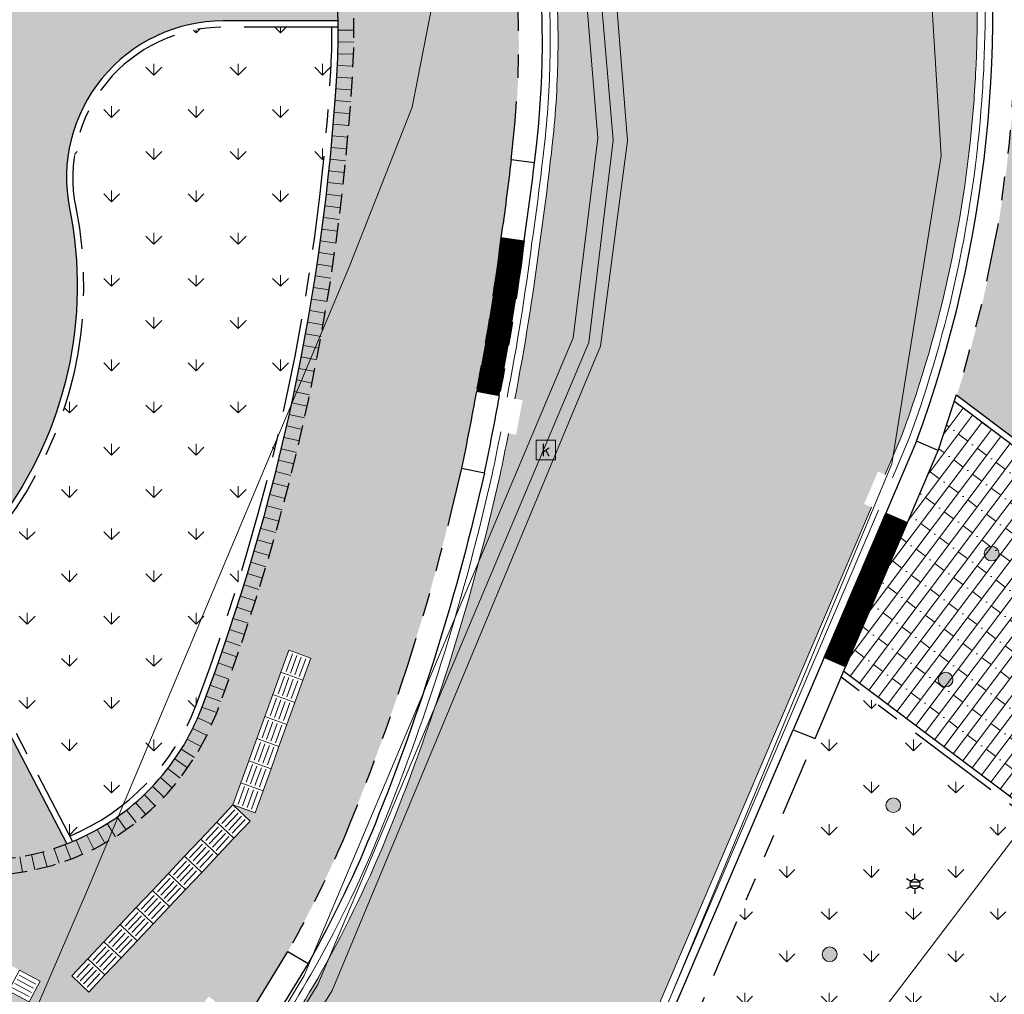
# Model space of a CAD drawing. Header units: metres. Extents: x 187916 to 189411, y 333285 to 334910.
# Tile 252 of 348: x 188749 to 188762, y 334200 to 334212. Entities that reach past the tile are written whole.
import ezdxf
from ezdxf.enums import TextEntityAlignment as Align

# ---------------------------------------------------------------- set-up
doc = ezdxf.new("R2010")
doc.units = ezdxf.units.M
for name, pattern in [('DASHED2', [0.375, 0.25, -0.125]), ('VH-OPSLUITBAND_80X200', [14, 8, -2, 2, -2]), ('VH-TROTTOIRBAND-SO', [15, 5, -2, 2, -2, 2, -2])]:
    doc.linetypes.add(name, pattern=pattern)
for name, color, linetype, lineweight in [('B-ME-IE-MEUBILAIR_WEGMEUBILAIR_LICHTMAST-S', 253, 'Continuous', 25), ('B-ME-IE-MEUBILAIR_WEGMEUBILAIR_PAAL-S', 253, 'Continuous', 18), ('B-ME-RI-HWA_KOLK-S', 253, 'Continuous', 25), ('B-ME-VH-VERHARDING_BETONSTRAATSTEEN-G', 253, 'Continuous', 18), ('B-ME-VH-VERHARDING_TEGEL-G', 253, 'Continuous', 18), ('N-WE-GR-GRAS-GAZON-A-200', 62, 'Continuous', 18), ('N-WE-GR-VAKBEPLANTING-A', 94, 'Continuous', 5), ('N-WE-VH-KANTOPSLUITING_ELEMENT_NATUURSTEEN VERLOOPBAND-G', 42, 'Continuous', 25), ('N-WE-VH-KANTOPSLUITING_NATUURSTEEN BAND_280 300x250-G', 7, 'VH-TROTTOIRBAND-SO', 25), ('N-WE-VH-KANTOPSLUITING_NATUURSTEEN BAND_80X200-G', 150, 'VH-OPSLUITBAND_80X200', 25), ('N-WE-VH-KANTOPSLUITING_NATUURSTEEN VERLOOPBAND_TBV TEKENING-G', 10, 'Continuous', 25), ('N-WE-VH-KANTOPSLUITING_NATUURSTEEN VOORKANTBAND-G', 7, 'Continuous', 25), ('N-WE-VH-KANTVERHARDING_STREKLAAG_BSS-G', 60, 'Continuous', 18), ('N-WE-VH-VERHARDING_STRAATBAKSTEEN_WF_HALFSTEENS-A', 250, 'Continuous', 18), ('N-WE-VH-VERKEERSTEGEL-S', 7, 'Continuous', 0)]:
    doc.layers.add(name, color=color, linetype=linetype, lineweight=lineweight)
doc.layers.add('N-WE-VH-MATERIAALSCHEIDING-G', color=7, linetype='DASHED2')
doc.layers.add('N-WE-VH-VERHARDING_STRAATBAKSTEEN_DF-A', color=7, linetype='Continuous', lineweight=18, true_color=0x713a38)
doc.styles.add('NLCS-ISO', font='NLCS-ISO.ttf')
pattern_1 = [(323.05, (188763.1855588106, 334193.2307856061), (0.09016767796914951, 0.1198740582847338), []), (53.04999999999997, (188763.6650550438, 334192.8701148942), (-0.4794962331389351, 0.3606707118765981), [0.15, -0.15]), (53.04999999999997, (188763.5154746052, 334193.1703243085), (-0.4794962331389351, 0.3606707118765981), [0.15, -0.15]), (323.05, (188763.4703907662, 334193.1103872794), (0.180335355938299, 0.2397481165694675), [0, -0.6, 0, 0, 0]), (323.05, (188763.8003065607, 334193.0499259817), (0.180335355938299, 0.2397481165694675), [0, -0.6, 0, 0, 0])]
pattern_2 = [(90, (0, 0), (-0.5388153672, 0.5388153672), [0.142875, -0.9347557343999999]), (45, (0, 0), (-0.5388153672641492, 0.5388153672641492), [0.142875, -0.6191249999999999]), (135, (0, 0), (-0.5388153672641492, -0.5388153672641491), [0.142875, -0.6191249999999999])]

# ---------------------------------------------------------------- blocks, each defined once
blk = doc.blocks.new('SVH-VERKEERSTEGEL_300X300_GELEIDETEGEL')
blk.add_lwpolyline([(-0.15, 5.551115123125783e-17), (0.15, 5.551115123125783e-17), (0.15, -0.3), (-0.15, -0.3)], close=True)
at = {"lineweight": 0, "flags": 128}
for points in [[(0.12, -0.05999999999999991), (-0.1200000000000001, -0.05999999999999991)], [(0.12, -0.1199999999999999), (-0.1200000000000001, -0.1199999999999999)], [(0.12, -0.1799999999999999), (-0.1200000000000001, -0.1799999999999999)], [(0.12, -0.2399999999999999), (-0.12, -0.2399999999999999)]]:
    blk.add_lwpolyline(points, dxfattribs=at)
blk = doc.blocks.new('ontwerp Tempelplein')
at = {"layer": 'N-WE-GR-GRAS-GAZON-A-200', "transparency": 33554483}
h = blk.add_hatch(color=256, dxfattribs=at)
h.dxf.hatch_style = 1
h.paths.add_polyline_path([(188760.7319909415, 334218.8745182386), (188761.1592156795, 334219.550890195), (188761.8355876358, 334219.123665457), (188761.4083628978, 334218.4472935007)])
edge = h.paths.add_edge_path()
edge.add_arc((188745.4548851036, 334212.3881491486), 16.35276302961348, 342.4513650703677, 399.2586796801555)
edge.add_line((188758.1167769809, 334222.7365477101), (188764.7181432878, 334231.4650503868))
edge.add_line((188764.7181432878, 334231.4650503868), (188776.433576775, 334222.6518167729))
edge.add_line((188776.433576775, 334222.6518167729), (188776.481669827, 334222.7157468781))
edge.add_line((188776.481669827, 334222.7157468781), (188777.6803592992, 334221.8140021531))
edge.add_line((188777.6803592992, 334221.8140021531), (188765.0245399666, 334204.990618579))
edge.add_line((188765.0245399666, 334204.990618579), (188763.8258504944, 334205.8923633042))
edge.add_line((188763.8258504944, 334205.8923633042), (188763.5733619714, 334205.5567302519))
edge.add_line((188763.5733619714, 334205.5567302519), (188761.0466127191, 334207.4575418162))
at = {"layer": 'N-WE-GR-VAKBEPLANTING-A', "transparency": 33554585}
h = blk.add_hatch(dxfattribs=at)
h.set_pattern_fill('GRASS', color=256, scale=0.03)
h.set_pattern_definition(pattern_2)
edge = h.paths.add_edge_path()
edge.add_arc((188748.600463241, 334204.5345714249), 2.91999999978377, 292.570824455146, 339.2767839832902)
edge.add_arc((188725.779125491, 334213.1686054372), 27.32000000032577, 339.2767839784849, 356.5843239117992)
edge.add_arc((188744.4146054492, 334212.1183120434), 8.655269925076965, 356.1747907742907, 360.2643118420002)
edge.add_line((188753.0697832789, 334212.1582396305), (188751.6805556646, 334212.1582396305))
edge.add_arc((188751.6805556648, 334210.2382396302), 1.92000000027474, 90.00000000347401, 191.3769313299)
edge.add_arc((188744.8181009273, 334208.8574011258), 5.079999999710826, -36.8947981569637, 11.376931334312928, ccw=False)
edge.add_arc((188750.4162750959, 334204.6549677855), 1.920000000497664, 143.1052018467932, 206.212889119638)
edge.add_line((188748.6937297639, 334203.8068890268), (188749.7212327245, 334201.8382265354))
h = blk.add_hatch(dxfattribs=at)
h.set_pattern_fill('GRASS', color=256, scale=0.03)
h.set_pattern_definition(pattern_2)
edge = h.paths.add_edge_path()
edge.add_line((188763.8701745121, 334200.628306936), (188763.3892938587, 334199.9889967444))
edge.add_line((188763.3892938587, 334199.9889967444), (188762.7499655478, 334200.469891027))
edge.add_line((188762.7499655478, 334200.469891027), (188763.2308734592, 334201.1092374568))
edge.add_line((188763.2308734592, 334201.1092374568), (188761.6428643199, 334202.3038578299))
edge.add_line((188761.6428643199, 334202.3038578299), (188759.5703078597, 334203.8629912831))
edge.add_line((188759.5703078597, 334203.8629912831), (188756.5935602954, 334196.896788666))
edge.add_arc((188618.4537610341, 333934.2672571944), 296.7437866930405, 61.20307575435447, 62.25619960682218, ccw=False)
edge.add_line((188761.3972109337, 334194.3134936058), (188765.3246026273, 334199.5341762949))
edge.add_line((188765.3246026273, 334199.5341762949), (188763.8701745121, 334200.628306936))
at = {"layer": 'N-WE-VH-VERHARDING_STRAATBAKSTEEN_DF-A', "transparency": 33554585}
h = blk.add_hatch(color=256, dxfattribs=at)
h.dxf.hatch_style = 1
edge = h.paths.add_edge_path()
edge.add_line((188755.4038348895, 334207.4183103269), (188755.5021618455, 334207.4001405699))
edge.add_line((188755.5021618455, 334207.4001405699), (188755.420391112, 334206.9576323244))
edge.add_line((188755.420391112, 334206.9576323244), (188755.3220615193, 334206.9758025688))
edge.add_arc((188725.6669818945, 334212.6845441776), 30.19956089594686, 348.04778539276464, 349.1035893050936, ccw=False)
edge.add_arc((188726.6445455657, 334212.859897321), 29.28189361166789, 338.0549788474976, 347.31595910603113, ccw=False)
edge.add_arc((188739.6991444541, 334207.5799411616), 15.19999678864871, 330.56850065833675, 338.12533114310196, ccw=False)
edge.add_arc((188739.6991415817, 334207.5799424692), 15.19999993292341, 318.3974497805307, 330.56850168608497, ccw=False)
edge.add_line((188751.065223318, 334197.4877581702), (188755.3603487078, 334195.2832742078))
edge.add_line((188755.3603487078, 334195.2832742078), (188759.9549816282, 334206.0356619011))
edge.add_line((188759.9549816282, 334206.0356619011), (188759.863025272, 334206.0749560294))
edge.add_line((188759.863025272, 334206.0749560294), (188760.0398488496, 334206.488759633))
edge.add_line((188760.0398488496, 334206.488759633), (188760.1318052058, 334206.4494655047))
edge.add_line((188760.1318052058, 334206.4494655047), (188760.3458190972, 334206.950302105))
edge.add_arc((188745.4548851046, 334212.3881491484), 15.85276302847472, 339.9388998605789, 355.8208839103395)
edge.add_arc((188745.4548857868, 334212.3881491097), 15.85276234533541, 355.8208838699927, 357.4473901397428)
edge.add_arc((188745.4548851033, 334212.3881491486), 15.85276302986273, 357.4473901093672, 413.7566145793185)
edge.add_line((188754.8273008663, 334225.1736064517), (188752.4439651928, 334226.9249421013))
edge.add_line((188752.4439651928, 334226.9249421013), (188750.009635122, 334223.7439611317))
edge.add_arc((188728.3312459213, 334202.7180857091), 30.19999992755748, 40.49247663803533, 44.124598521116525, ccw=False)
edge.add_arc((188728.3312460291, 334202.7180857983), 30.19999978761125, 38.57266078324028, 40.49247664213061, ccw=False)
edge.add_arc((188728.3312481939, 334202.7180873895), 30.1999971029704, 31.039561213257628, 38.57266098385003, ccw=False)
edge.add_arc((188743.727443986, 334211.9889455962), 12.22802994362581, 0.08864183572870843, 31.01781858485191, ccw=False)
edge.add_arc((188743.7274439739, 334211.988945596), 12.22802995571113, -2.020140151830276, 0.08864183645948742, ccw=False)
edge.add_arc((188743.7274439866, 334211.9889455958), 12.22802994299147, 352.54185856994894, 357.9798598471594, ccw=False)
edge.add_arc((188725.8469994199, 334213.8278727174), 30.20000007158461, 351.5832152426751, 353.48584895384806, ccw=False)
edge.add_arc((188725.7578202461, 334213.176244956), 30.19999992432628, 349.0086913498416, 352.8310391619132, ccw=False)
at = {"layer": 'N-WE-VH-VERHARDING_STRAATBAKSTEEN_WF_HALFSTEENS-A', "transparency": 33554585}
h = blk.add_hatch(dxfattribs=at)
h.set_pattern_fill('AVH-SBS_WAALFORMAAT_HALFST-SO', color=256, scale=0.3, angle=323.05, pattern_type=2)
h.set_pattern_definition(pattern_1)
edge = h.paths.add_edge_path()
edge.add_arc((188725.3724868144, 334212.741760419), 29.99956264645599, 348.0502250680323, 349.9602006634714)
edge.add_arc((188725.7541346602, 334213.1768972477), 29.70374226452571, 349.0053335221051, 352.8378787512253)
edge.add_arc((188725.5495428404, 334213.8668539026), 29.99999998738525, 351.5790556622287, 353.4890034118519)
edge.add_arc((188743.7274439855, 334211.9889455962), 11.72802994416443, 352.534029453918, 391.0178185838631)
edge.add_arc((188728.3432308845, 334202.7267476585), 29.68526475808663, 31.03753103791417, 40.67755501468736)
edge.add_line((188750.856230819, 334222.0756436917), (188750.3859803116, 334221.6593254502))
edge.add_line((188750.3859803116, 334221.6593254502), (188749.192821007, 334223.0070534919))
edge.add_line((188749.192821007, 334223.0070534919), (188749.6420636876, 334223.40477326))
edge.add_arc((188727.7782682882, 334202.0984067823), 30.52845888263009, 44.2602170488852, 52.25079352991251)
edge.add_line((188746.4679840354, 334226.2371997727), (188744.5043341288, 334227.7514661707))
edge.add_line((188744.5043341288, 334227.7514661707), (188744.292, 334227.47))
edge.add_line((188744.292, 334227.47), (188743.008, 334225.933))
edge.add_line((188743.008, 334225.933), (188745.294, 334224.023))
edge.add_line((188745.294, 334224.023), (188744.5206977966, 334223.0936974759))
edge.add_line((188744.5206977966, 334223.0936974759), (188751.9180601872, 334216.9698288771))
edge.add_arc((188744.4146054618, 334212.1183120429), 8.935269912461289, -3.818757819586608, 32.885540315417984, ccw=False)
edge.add_arc((188725.7791254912, 334213.1686054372), 27.60000000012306, 339.2767839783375, 356.58225780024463, ccw=False)
edge.add_arc((188748.6004632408, 334204.5345714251), 3.200000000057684, 254.1077850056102, 339.2767839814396, ccw=False)
edge.add_arc((188745.1995127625, 334192.5892821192), 9.220000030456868, 74.10778502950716, 88.34445965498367)
edge.add_arc((188745.1995127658, 334192.5892821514), 9.219999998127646, 88.34445966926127, 103.4391675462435)
edge.add_line((188743.056666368, 334201.5568129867), (188737.9220697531, 334200.3298696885))
edge.add_line((188737.9220697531, 334200.3298696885), (188734.7962641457, 334199.5834174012))
edge.add_line((188734.7962641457, 334199.5834174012), (188733.6651576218, 334200.0525982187))
edge.add_line((188733.6651576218, 334200.0525982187), (188732.7688750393, 334197.8918298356))
edge.add_arc((188734.6319012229, 334202.4022119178), 4.880001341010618, 247.5567878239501, 283.4372201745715)
edge.add_line((188735.7659148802, 334197.6557999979), (188743.5449687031, 334199.5143730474))
edge.add_arc((188745.1995127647, 334192.5892821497), 7.119999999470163, 88.3444596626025, 103.43722017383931, ccw=False)
edge.add_arc((188745.1995127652, 334192.5892821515), 7.119999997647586, 63.89557908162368, 88.34445966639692, ccw=False)
edge.add_arc((188619.968708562, 333937.0113231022), 291.7299918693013, 63.80443056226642, 63.895579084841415, ccw=False)
edge.add_arc((188619.9199952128, 333936.912612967), 291.8400675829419, 63.582223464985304, 63.80440388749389, ccw=False)
edge.add_line((188749.76345285, 334198.2769210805), (188750.6875336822, 334197.8154538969))
edge.add_arc((188739.6991419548, 334207.5799421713), 14.69999945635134, 318.3751157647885, 319.3836437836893)
edge.add_line((188750.8576983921, 334198.0103757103), (188750.3978408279, 334198.3648991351))
edge.add_line((188750.3978408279, 334198.3648991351), (188751.4968519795, 334199.7904427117))
edge.add_line((188751.4968519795, 334199.7904427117), (188751.9436712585, 334199.445971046))
edge.add_line((188751.9436712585, 334199.445971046), (188751.9877863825, 334199.5124640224))
edge.add_line((188751.9877863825, 334199.5124640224), (188752.5078370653, 334200.3665994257))
edge.add_arc((188739.6355410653, 334207.6097989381), 14.77023843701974, 330.6336824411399, 336.2592985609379)
edge.add_arc((188739.6991415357, 334207.5799425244), 14.70000000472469, 336.266019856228, 338.1253318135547)
edge.add_arc((188726.6870364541, 334212.8474975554), 28.73784830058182, 338.0450264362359, 347.3012979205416)
h.paths.add_polyline_path([(188752.8005271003, 334204.1082858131), (188752.0912401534, 334202.1423224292), (188751.8090444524, 334202.2441339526), (188752.5183313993, 334204.2100973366)], flags=16)
h.paths.add_polyline_path([(188751.805650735, 334202.2347274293), (188752.0238870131, 334202.0288805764), (188750.022822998, 334199.9073773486), (188749.9654184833, 334199.8465177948), (188749.7471822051, 334200.0523646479), (188749.8045867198, 334200.1132242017)], flags=16)
h.paths.add_polyline_path([(188750.6871917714, 334199.2725813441), (188750.5462537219, 334199.0077484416), (188749.7517550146, 334199.43056259), (188749.892693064, 334199.6953954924)], flags=16)
h.paths.add_polyline_path([(188749.3440636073, 334199.9873636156), (188749.2031255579, 334199.7225307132), (188747.0844623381, 334200.8500351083), (188747.2254003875, 334201.1148680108)], flags=16)
h.paths.add_polyline_path([(188748.9036363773, 334220.3729638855), (188748.4182337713, 334220.7256454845), (188749.123596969, 334221.6964506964), (188749.2449476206, 334221.6082802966), (188749.5976292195, 334222.0936829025), (188749.8403305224, 334221.9173421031), (188749.4876489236, 334221.4319394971), (188749.608999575, 334221.3437690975)], flags=16)
at = {"layer": 'N-WE-VH-VERHARDING_STRAATBAKSTEEN_WF_HALFSTEENS-A', "true_color": 0x963a13, "transparency": 33554585}
h = blk.add_hatch(color=34, dxfattribs=at)
h.dxf.hatch_style = 1
edge = h.paths.add_edge_path()
edge.add_arc((188748.6004632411, 334204.5345714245), 2.999999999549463, 254.1077849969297, 339.27678399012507, ccw=False)
edge.add_arc((188745.1995127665, 334192.5892821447), 9.420000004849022, 74.10778500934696, 103.4372201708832)
edge.add_line((188743.010495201, 334201.7514108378), (188738.1078720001, 334200.5800751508))
edge.add_line((188738.1078720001, 334200.5800751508), (188737.8897210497, 334200.3223239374))
edge.add_line((188737.8897210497, 334200.3223239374), (188743.0569711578, 334201.5568858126))
edge.add_arc((188745.1995127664, 334192.589282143), 9.220000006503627, 74.10778501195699, 103.43722016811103, ccw=False)
edge.add_arc((188748.6004632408, 334204.5345714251), 3.20000000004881, 254.1077850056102, 339.2767839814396)
edge.add_arc((188725.7791254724, 334213.1686054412), 27.60000001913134, 339.2767839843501, 356.5822577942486)
edge.add_arc((188744.4146054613, 334212.1183120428), 8.935269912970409, 356.1812421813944, 392.8855403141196)
edge.add_line((188751.9180601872, 334216.9698288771), (188751.7834479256, 334216.8092715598))
edge.add_arc((188744.4146053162, 334212.1183120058), 8.735270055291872, -3.8233306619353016, 32.48057783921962, ccw=False)
edge.add_arc((188725.7791254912, 334213.1686054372), 27.40000000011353, 339.2767839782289, 356.58372698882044, ccw=False)
at = {"layer": 'N-WE-VH-VERHARDING_STRAATBAKSTEEN_WF_HALFSTEENS-A', "transparency": 33554585}
h = blk.add_hatch(dxfattribs=at)
h.set_pattern_fill('AVH-SBS_WAALFORMAAT_HALFST-SO', color=256, scale=0.3, angle=323.05, pattern_type=2)
h.set_pattern_definition(pattern_1)
edge = h.paths.add_edge_path()
edge.add_line((188749.68381882, 334201.737011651), (188748.6223773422, 334203.7706992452))
edge.add_arc((188750.4162858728, 334204.6549667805), 2.00000922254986, 143.1053039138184, 206.2399731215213, ccw=False)
edge.add_arc((188744.8181009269, 334208.8574011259), 5.00000000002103, 323.1052259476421, 371.3769313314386)
edge.add_arc((188751.6805556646, 334210.2382396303), 2.000000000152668, 90, 191.3769313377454, ccw=False)
edge.add_line((188751.6805556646, 334212.2382396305), (188753.1490520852, 334212.2382396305))
edge.add_arc((188744.4146054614, 334212.1183120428), 8.735269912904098, 0.7866454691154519, 32.48057814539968)
edge.add_line((188751.7834479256, 334216.8092715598), (188745.4390000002, 334209.2420000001))
edge.add_line((188745.4390000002, 334209.2420000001), (188738.1078720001, 334200.5800751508))
edge.add_line((188738.1078720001, 334200.5800751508), (188743.0104952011, 334201.7514108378))
edge.add_arc((188745.1995145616, 334192.5892825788), 9.419999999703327, 74.09545555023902, 103.43723140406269, ccw=False)
edge.add_arc((188748.6004632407, 334204.5345714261), 3.000000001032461, 254.1465302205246, 291.1689044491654)
h = blk.add_hatch(dxfattribs=at)
h.set_pattern_fill('AVH-SBS_WAALFORMAAT_HALFST-SO', color=256, scale=0.3, angle=233.05, pattern_type=2)
h.set_pattern_definition([(233.05, (188765.4366257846, 334199.5500133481), (0.1198740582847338, -0.09016767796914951), []), (323.05, (188765.0759550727, 334199.0705171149), (0.3606707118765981, 0.4794962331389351), [0.15, -0.15]), (323.05, (188765.3761644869, 334199.2200975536), (0.3606707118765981, 0.4794962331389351), [0.15, -0.15]), (233.05, (188765.3162274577, 334199.2651813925), (0.2397481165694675, -0.180335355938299), [0, -0.6, 0, 0, 0]), (233.05, (188765.2557661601, 334198.935265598), (0.2397481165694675, -0.180335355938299), [0, -0.6, 0, 0, 0])])
edge = h.paths.add_edge_path()
edge.add_arc((188745.4548850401, 334212.3881491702), 16.35276309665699, 339.891489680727, 342.1544547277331)
edge.add_line((188761.0208527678, 334207.3768110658), (188764.7239583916, 334204.5910554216))
edge.add_line((188764.7239583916, 334204.5910554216), (188763.7620973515, 334203.3124533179))
edge.add_line((188763.7620973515, 334203.3124533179), (188764.994008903, 334202.3857164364))
edge.add_line((188764.994008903, 334202.3857164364), (188765.8398257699, 334201.7494291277))
edge.add_line((188765.8398257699, 334201.7494291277), (188766.80168681, 334203.0280312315))
edge.add_line((188766.80168681, 334203.0280312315), (188767.6008131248, 334202.4268680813))
edge.add_line((188767.6008131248, 334202.4268680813), (188765.4366257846, 334199.5500133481))
edge.add_line((188765.4366257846, 334199.5500133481), (188761.6918132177, 334202.3671441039))
edge.add_line((188761.6918132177, 334202.3671441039), (188759.6026797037, 334203.9387480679))
edge.add_line((188759.6026797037, 334203.9387480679), (188760.8108359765, 334206.7660826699))
at = {"layer": 'N-WE-VH-KANTOPSLUITING_ELEMENT_NATUURSTEEN VERLOOPBAND-G', "const_width": 0.3, "flags": 128}
blk.add_lwpolyline([(188755.3748350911, 334209.4540242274, -0.01671962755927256), (188755.0599096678, 334207.483262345)], format="xyb", dxfattribs=at)
blk.add_lwpolyline([(188759.4909463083, 334204.0590053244), (188760.2768288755, 334205.8981324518)], dxfattribs=at)
at = {"layer": 'N-WE-VH-KANTOPSLUITING_NATUURSTEEN BAND_280 300x250-G', "ltscale": 0.15, "flags": 128}
for points in [[(188760.8077046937, 334206.7587548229), (188760.8108359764, 334206.7660826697, 0.2498723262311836), (188758.6830511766, 334222.002122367, 0.2498723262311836)], [(188755.3560461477, 334210.4650367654, 0.1695134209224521), (188753.7784487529, 334218.032453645, 0.03288055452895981), (188751.5512426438, 334221.2362321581, 0.03288055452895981)], [(188755.2259080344, 334209.4719504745, -0.01671302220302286), (188754.9126629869, 334207.5118702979)], [(188755.5235654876, 334209.4345333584, -0.01671302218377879), (188755.2071563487, 334207.4546543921, -0.0166709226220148)], [(188754.7219433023, 334206.530225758, -0.04031811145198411), (188753.3407572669, 334202.1030528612, -0.03278813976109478), (188752.5076888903, 334200.3666828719)]]:
    blk.add_lwpolyline(points, format="xyb", dxfattribs=at)
blk.add_lwpolyline([(188757.059574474, 334197.9873578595), (188759.2358844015, 334203.0803714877)], dxfattribs=at)
at = {"layer": 'N-WE-VH-KANTOPSLUITING_NATUURSTEEN BAND_80X200-G', "ltscale": 0.15, "flags": 128}
for points in [[(188753.1497841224, 334212.1582396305), (188751.6805556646, 334212.1582396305, 0.4736426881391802), (188749.7982823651, 334209.8594953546, -0.2137960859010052), (188748.8807758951, 334205.8076352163, 0.2825364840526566), (188748.6937297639, 334203.8068890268), (188749.7583856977, 334201.7670426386)], [(188749.7212327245, 334201.8382265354, 0.2066621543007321), (188751.331541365, 334203.5013181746, 0.07566227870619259), (188753.05059327, 334211.5408937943, 0.0178457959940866), (188753.0697832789, 334212.1582396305, 0.0178457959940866)], [(188756.5935602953, 334196.896788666, -0.004595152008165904), (188761.3972109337, 334194.3134936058), (188765.3246026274, 334199.5341762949), (188759.5703078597, 334203.8629912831)]]:
    blk.add_lwpolyline(points, format="xyb", dxfattribs=at)
blk.add_lwpolyline([(188763.5733619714, 334205.5567302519), (188762.8235637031, 334206.1207851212), (188761.0466127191, 334207.4575418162)], dxfattribs=at)
at = {"layer": 'N-WE-VH-KANTOPSLUITING_NATUURSTEEN VERLOOPBAND_TBV TEKENING-G', "flags": 128}
for points in [[(188755.6535028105, 334210.4260555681), (188755.3560461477, 334210.4650367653, -0.008333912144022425), (188755.2261088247, 334209.4735145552), (188755.5235654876, 334209.4345333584, 0.008333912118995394), (188755.6535028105, 334210.4260555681)], [(188755.2071563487, 334207.4546543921), (188754.9126629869, 334207.5118702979, -0.008334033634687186), (188754.7219433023, 334206.530225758), (188755.0164366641, 334206.4730098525, 0.00833403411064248), (188755.2071563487, 334207.4546543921)]]:
    blk.add_lwpolyline(points, format="xyb", dxfattribs=at)
for points in [[(188760.8077046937, 334206.7587548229), (188760.5318356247, 334206.8766372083), (188760.1388943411, 334205.9570736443), (188760.4147634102, 334205.8391912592), (188760.8077046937, 334206.7587548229)], [(188759.6268672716, 334203.995459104), (188759.3530117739, 334204.1179465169), (188758.9580404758, 334203.1936323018), (188759.2358456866, 334203.080388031), (188759.6268672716, 334203.995459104)]]:
    blk.add_lwpolyline(points, dxfattribs=at)
blk.add_lwpolyline([(188751.9877863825, 334199.5124640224), (188752.5078370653, 334200.3665994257), (188752.7640776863, 334200.2105842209), (188752.2440270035, 334199.3564488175)], close=True, dxfattribs=at)
at = {"layer": 'N-WE-VH-KANTOPSLUITING_NATUURSTEEN VOORKANTBAND-G', "flags": 128}
for points in [[(188760.5318356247, 334206.8766372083, 0.2495939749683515), (188758.4456207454, 334221.8185249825, 0.2495939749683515)], [(188755.6535028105, 334210.4260555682, 0.1695134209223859), (188754.0355508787, 334218.1870450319, 0.03288055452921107), (188751.7857877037, 334221.4232845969, 0.03288055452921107)], [(188753.1490520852, 334212.2382396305), (188751.6805556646, 334212.2382396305, 0.473642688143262), (188749.7198543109, 334209.8437143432, -0.2137960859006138), (188748.8167967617, 334205.855663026, 0.2826648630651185), (188748.6223773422, 334203.7706992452), (188749.68381882, 334201.737011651)], [(188749.7583856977, 334201.7670426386, 0.2060552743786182), (188751.4063654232, 334203.4730098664, 0.07565965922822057), (188753.1304341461, 334211.5358424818, 0.01782703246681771), (188753.1497841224, 334212.1582396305, 0.01722817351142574)], [(188755.0164366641, 334206.4730098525, -0.04042173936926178), (188753.6191575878, 334201.9912796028, -0.0329583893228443), (188752.7640777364, 334200.2105841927)], [(188756.5620231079, 334196.8229851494, -0.004648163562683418), (188761.4194445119, 334194.2099733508), (188765.4366257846, 334199.5500133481), (188759.6026797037, 334203.9387480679)]]:
    blk.add_lwpolyline(points, format="xyb", dxfattribs=at)
for points in [[(188763.5252689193, 334205.4928001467), (188762.7296850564, 334206.0912983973), (188761.0208527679, 334207.3768110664)], [(188759.3530117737, 334204.117946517), (188760.138894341, 334205.9570736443)], [(188759.6288808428, 334204.0000641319), (188760.4147634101, 334205.8391912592)], [(188756.7837054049, 334198.1052402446), (188758.9580404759, 334203.1936323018)]]:
    blk.add_lwpolyline(points, dxfattribs=at)
at = {"layer": 'N-WE-VH-KANTVERHARDING_STREKLAAG_BSS-G', "flags": 128}
for points in [[(188760.2237615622, 334206.4101713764), (188760.4388290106, 334206.9134735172, 0.06948526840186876), (188761.3653865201, 334211.2277212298, 0.00705259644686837), (188761.3917873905, 334211.6769573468, 0.2501622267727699), (188754.9159952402, 334225.232527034), (188751.5028050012, 334227.7406260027)], [(188760.1318052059, 334206.4494655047), (188760.3458190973, 334206.9503021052, 0.06940937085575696), (188761.2654973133, 334211.2328841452, 0.007097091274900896), (188761.291918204, 334211.6821192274, 0.2501494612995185), (188754.8567343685, 334225.1519779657), (188751.4435904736, 334227.6600428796)], [(188755.3054956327, 334207.4364823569, 0.01669629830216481), (188755.6226478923, 334209.4209733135, 0.008317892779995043), (188755.7527634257, 334210.4138891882, 0.02368757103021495), (188755.847830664, 334211.5584376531, 0.009277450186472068), (188755.8554583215, 334212.0084030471, 0.1357647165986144), (188754.1212515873, 334218.2385754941, 0.03288054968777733), (188751.863969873, 334221.4856348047, 0.008376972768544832), (188751.2220320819, 334222.2634663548, 0.01568264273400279), (188749.9518265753, 334223.6599215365, 0.00970935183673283), (188749.1224273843, 334224.483580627)], [(188755.4038348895, 334207.4183103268, 0.01667968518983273), (188755.7217302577, 334209.4074132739, 0.008301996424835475), (188755.8520242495, 334210.4017248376, 0.02373221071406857), (188755.9478741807, 334211.557897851, 0.009201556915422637), (188755.9554592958, 334212.0078634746, 0.1357792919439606), (188754.2069522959, 334218.2901059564, 0.03288054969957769), (188751.9421517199, 334221.5479854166, 0.00833847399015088), (188751.2980812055, 334222.3284011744, 0.01568264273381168), (188750.0236557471, 334223.729495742, 0.009715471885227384), (188749.1909665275, 334224.5564018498)], [(188750.9672862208, 334197.5281309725, 0.05373462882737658), (188752.8503929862, 334200.1600648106, 0.03298382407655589), (188753.7119346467, 334201.953964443, 0.04042672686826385), (188755.1141364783, 334206.4516754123, 0.004595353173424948), (188755.2237236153, 334206.9939743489, 0.004595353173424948)], [(188751.0419096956, 334197.4615626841, 0.05373462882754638), (188752.9374873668, 334200.1109265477, 0.03298281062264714), (188753.8047116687, 334201.9166491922, 0.04043168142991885), (188755.211836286, 334206.4303410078, 0.004606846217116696), (188755.3220615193, 334206.9758025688, 0.004606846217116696)]]:
    blk.add_lwpolyline(points, format="xyb", dxfattribs=at)
for points in [[(188755.3566098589, 334195.2745245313), (188759.9549816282, 334206.0356619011)], [(188755.4485662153, 334195.2352304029), (188760.0469379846, 334205.9963677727)]]:
    blk.add_lwpolyline(points, dxfattribs=at)
at = {"layer": 'N-WE-VH-MATERIAALSCHEIDING-G', "flags": 128}
for points in [[(188737.8897210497, 334200.3223239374), (188743.0569711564, 334201.5568858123, -0.1286770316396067), (188747.724211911, 334201.4568801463, 0.3897278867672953), (188751.5934255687, 334203.4022390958, 0.07565321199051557), (188753.3300365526, 334211.5232180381, 0.1615361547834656), (188751.9180601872, 334216.9698288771, 0.1597235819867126)], [(188753.1497841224, 334212.1582396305, 0.141514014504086), (188751.7834479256, 334216.8092715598)], [(188738.1078720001, 334200.5800751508), (188743.0104951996, 334201.7514108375, -0.1286770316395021), (188747.7789776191, 334201.6492358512, 0.1700191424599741), (188749.7583856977, 334201.7670426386, 0.1683485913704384)]]:
    blk.add_lwpolyline(points, format="xyb", dxfattribs=at)
at = {"layer": 'N-WE-VH-VERHARDING_STRAATBAKSTEEN_WF_HALFSTEENS-A', "transparency": 33554585, "flags": 128}
for points in [[(188753.1498751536, 334212.1202756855), (188753.3498751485, 334212.1203206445)], [(188753.1486210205, 334211.9702827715), (188753.3485923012, 334211.9668935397)], [(188753.1447915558, 334211.8203335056), (188753.3446751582, 334211.8135110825)], [(188753.1383878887, 334211.6704721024), (188753.3381248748, 334211.6602184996)], [(188753.1295281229, 334211.5207353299), (188753.3291660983, 334211.508707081)], [(188753.1200971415, 334211.3710322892), (188753.3196662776, 334211.3579113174)], [(188753.1098467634, 334211.221383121), (188753.3093410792, 334211.2071698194)], [(188753.0987772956, 334211.0717923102), (188753.2981908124, 334211.0564871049)], [(188753.0868890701, 334210.9222643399), (188753.2862158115, 334210.9058676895)], [(188753.074182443, 334210.7728036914), (188753.2734164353, 334210.7553160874)], [(188753.0606577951, 334210.623414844), (188753.2597930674, 334210.6048368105)], [(188753.0463155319, 334210.474102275), (188753.2453461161, 334210.4544343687)], [(188753.031156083, 334210.3248704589), (188753.2300760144, 334210.3041132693)], [(188753.015179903, 334210.1757238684), (188753.2139832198, 334210.1538780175)], [(188752.9983874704, 334210.0266669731), (188753.1970682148, 334210.0037331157)], [(188752.9807792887, 334209.8777042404), (188753.1793315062, 334209.8536830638)], [(188752.9623558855, 334209.7288401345), (188753.1607736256, 334209.7037323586)], [(188752.9431178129, 334209.5800791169), (188753.1413951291, 334209.5538854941)], [(188752.9230656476, 334209.4314256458), (188753.1211965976, 334209.4041469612)], [(188752.9021999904, 334209.2828841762), (188753.1001786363, 334209.2545212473)], [(188752.8805214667, 334209.1344591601), (188753.0783418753, 334209.1050128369)], [(188752.8580307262, 334208.9861550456), (188753.0556869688, 334208.9556262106)], [(188752.834728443, 334208.8379762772), (188753.0322145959, 334208.8063658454)], [(188752.8106153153, 334208.6899272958), (188753.00792546, 334208.6572362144)], [(188752.7856920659, 334208.5420125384), (188752.9828202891, 334208.5082417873)], [(188752.7599594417, 334208.394236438), (188752.9568998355, 334208.3593870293)], [(188752.7334182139, 334208.2466034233), (188752.9301648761, 334208.2106764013)], [(188752.7060691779, 334208.0991179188), (188752.9026162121, 334208.0621143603)], [(188752.6779131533, 334207.9517843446), (188752.8742546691, 334207.9137053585)], [(188752.6489509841, 334207.8046071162), (188752.8450810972, 334207.7654538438)], [(188752.6191835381, 334207.6575906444), (188752.8150963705, 334207.6173642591)], [(188752.5886117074, 334207.5107393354), (188752.7843013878, 334207.4694410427)], [(188752.5572364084, 334207.36405759), (188752.7526970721, 334207.3216886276)], [(188752.5250585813, 334207.2175498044), (188752.7202843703, 334207.1741114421)], [(188752.4920791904, 334207.0712203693), (188752.6870642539, 334207.0267139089)], [(188752.4582992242, 334206.92507367), (188752.6530377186, 334206.8795004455)], [(188752.423719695, 334206.7791140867), (188752.6182057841, 334206.7324754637)], [(188752.3883416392, 334206.6333459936), (188752.5825694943, 334206.5856433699)], [(188752.3521661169, 334206.4877737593), (188752.5461299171, 334206.4390085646)], [(188752.3151942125, 334206.3424017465), (188752.5088881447, 334206.2925754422)], [(188752.2774270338, 334206.1972343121), (188752.4708452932, 334206.1463483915)], [(188752.2388657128, 334206.0522758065), (188752.4320025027, 334206.0003317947)], [(188752.1995114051, 334205.9075305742), (188752.3923609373, 334205.8545300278)], [(188752.1593652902, 334205.7630029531), (188752.3519217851, 334205.7089474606)], [(188752.1184285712, 334205.6186972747), (188752.3106862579, 334205.563588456)], [(188752.0767024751, 334205.4746178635), (188752.2686555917, 334205.4184573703)], [(188752.0341882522, 334205.3307690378), (188752.225831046, 334205.2735585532)], [(188751.9908871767, 334205.1871551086), (188752.1822139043, 334205.1288963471)], [(188751.9468005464, 334205.0437803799), (188752.1378054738, 334204.9844750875)], [(188751.9019296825, 334204.9006491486), (188752.0926070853, 334204.8402991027)], [(188751.8562759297, 334204.7577657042), (188752.0466200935, 334204.6963727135)], [(188751.8098406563, 334204.615134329), (188751.9998458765, 334204.5527002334)], [(188751.762625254, 334204.4727592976), (188751.9522858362, 334204.4092859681)], [(188751.7146311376, 334204.3306448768), (188751.9039413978, 334204.2661342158)], [(188751.6658597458, 334204.1887953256), (188751.8548140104, 334204.1232492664)], [(188751.6163125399, 334204.0472148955), (188751.8049051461, 334203.9806354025)], [(188751.5659910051, 334203.9059078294), (188751.7542163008, 334203.8382968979)], [(188751.5148966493, 334203.7648783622), (188751.7027489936, 334203.6962380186)], [(188751.463031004, 334203.6241307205), (188751.6505047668, 334203.5544630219)], [(188751.4103956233, 334203.4836691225), (188751.5974851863, 334203.4129761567)], [(188751.3543430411, 334203.3445520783), (188751.5379350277, 334203.2652174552)], [(188751.2914252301, 334203.208402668), (188751.470822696, 334203.1199914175)], [(188751.2217814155, 334203.0755679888), (188751.3965359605, 334202.978301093)], [(188751.1455856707, 334202.9463800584), (188751.3152604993, 334202.840500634)], [(188751.0630284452, 334202.8211617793), (188751.2271994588, 334202.7069344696)], [(188750.9743160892, 334202.7002261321), (188751.1325729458, 334202.5779364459)], [(188750.7793277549, 334202.4724003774), (188750.9245853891, 334202.3349223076)], [(188750.8796703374, 334202.5838753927), (188751.0316174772, 334202.4538289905)], [(188750.6735391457, 334202.366079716), (188750.8117442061, 334202.221513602)], [(188750.5625689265, 334202.2651791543), (188750.6933759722, 334202.1138863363)], [(188750.4466944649, 334202.1699508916), (188750.5697765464, 334202.0123095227)], [(188750.2014028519, 334201.9974485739), (188750.3081321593, 334201.8283070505)], [(188750.3262053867, 334202.0806329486), (188750.441254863, 334201.9170370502)], [(188749.9401151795, 334201.8502963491), (188750.0294253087, 334201.6713446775)], [(188750.0725988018, 334201.920605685), (188750.1707411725, 334201.7463413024)], [(188749.6654421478, 334201.7299645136), (188749.7364407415, 334201.5429907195)], [(188749.804283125, 334201.786696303), (188749.8845377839, 334201.6035046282)], [(188749.2343683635, 334201.602308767), (188749.276628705, 334201.4068245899)], [(188749.3801281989, 334201.6376553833), (188749.4321058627, 334201.4445276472)], [(188749.5239392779, 334201.6802427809), (188749.585504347, 334201.4899542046)], [(188749.0870240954, 334201.5742912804), (188749.1194614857, 334201.3769392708)]]:
    blk.add_lwpolyline(points, dxfattribs=at)
at = {"layer": 'N-WE-VH-VERKEERSTEGEL-S'}
for p, rotation in [((188752.4674256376, 334204.068999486), 70.16139799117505), ((188752.3656141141, 334203.786803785), 70.16139799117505), ((188752.2638025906, 334203.504608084), 70.16139799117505), ((188752.1619910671, 334203.222412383), 70.16139799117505), ((188752.0601795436, 334202.9402166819), 70.16139799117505), ((188751.9583680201, 334202.6580209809), 70.16139799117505), ((188751.8565564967, 334202.3758252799), 70.16139799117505), ((188751.7027273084, 334202.1256092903), 46.67339813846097), ((188751.4968804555, 334201.9073730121), 46.67339813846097), ((188751.2910336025, 334201.6891367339), 46.67339813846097), ((188751.0851867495, 334201.4709004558), 46.67339813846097), ((188750.8793398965, 334201.2526641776), 46.67339813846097), ((188750.6734930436, 334201.0344278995), 46.67339813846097), ((188750.4676461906, 334200.8161916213), 46.67339813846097), ((188750.2617993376, 334200.5979553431), 46.67339813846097), ((188750.0559524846, 334200.379719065), 46.67339813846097), ((188749.8501056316, 334200.1614827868), 46.67339813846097), ((188749.0707091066, 334199.7929997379), 151.9791071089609)]:
    blk.add_blockref('SVH-VERKEERSTEGEL_300X300_GELEIDETEGEL', p, dxfattribs=dict(at, rotation=rotation))
blk = doc.blocks.new('SIE-WEG_PAAL_ALGEMEEN_TYPE_01-SO')
h = blk.add_hatch(color=256)
edge = h.paths.add_edge_path()
edge.add_arc((2.273736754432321e-16, 0), 0.1875, 0, 360)
at = {"ltscale": 0.5}
blk.add_circle((2.273736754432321e-16, 0), 0.1875, dxfattribs=at)
blk = doc.blocks.new('B-SIE-WEG_LICHTMAST-SO')
at = {"ltscale": 0.1}
for p, q in [((8.349587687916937e-10, 1.265625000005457), (1.669846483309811e-09, 2.53125000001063)), ((-1.096064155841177, 0.6328125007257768), (-2.192125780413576, 1.265625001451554)), ((1.096064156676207, 0.6328124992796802), (2.192125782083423, 1.26562499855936)), ((-1.096064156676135, -0.6328124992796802), (-2.192125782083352, -1.26562499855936)), ((-8.349587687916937e-10, -1.265625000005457), (-1.669775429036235e-09, -2.53125000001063)), ((1.096064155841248, -0.6328125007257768), (2.192125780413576, -1.265625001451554))]:
    blk.add_line(p, q, dxfattribs=at)
at = {"flags": 128}
for points in [[(-1.162672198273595, 0.4999999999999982), (1.162672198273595, 0.4999999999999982)], [(-1.162672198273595, -0.4999999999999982), (1.162672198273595, -0.4999999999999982)]]:
    blk.add_lwpolyline(points, dxfattribs=at)
at = {"ltscale": 0.1}
blk.add_circle((0, 0), 1.265625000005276, dxfattribs=at)
at = {"style": 'NLCS-ISO'}
blk.add_attdef('TYPE', text='', height=1.8, dxfattribs=at).set_placement((1.669846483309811e-09, 2.53125000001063), align=Align.BOTTOM_CENTER)
blk = doc.blocks.new('SRI-KOLK-SO')
at = {"color": 0, "linetype": 'ByBlock', "lineweight": 18}
blk.add_lwpolyline([(-1.125, -1.125), (1.125, -1.125), (1.125, 1.125), (-1.125, 1.125)], close=True, dxfattribs=at)
at = {"color": 0, "linetype": 'ByBlock', "lineweight": 18, "style": 'NLCS-ISO'}
blk.add_text('k', height=1.5, dxfattribs=at).set_placement((0, 0), align=Align.MIDDLE_CENTER)
blk = doc.blocks.new('DTM')
at = {"layer": 'B-ME-VH-VERHARDING_BETONSTRAATSTEEN-G', "ltscale": 0.2, "flags": 128}
for points in [[(188752.969, 334226.6260000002), (188756.8500000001, 334223.0699999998), (188759.3250000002, 334218.7749999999), (188760.5959999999, 334214.6069999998), (188760.8450000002, 334210.5180000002), (188760.2149999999, 334206.5860000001), (188756.7379999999, 334198.2149999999), (188754.8939999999, 334193.736), (188754.504, 334191.27)], [(188750.5269999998, 334223.622), (188753.4989999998, 334220.8879999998), (188755.52, 334217.6460000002), (188756.5529999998, 334214.3489999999), (188756.841, 334210.7080000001), (188756.4989999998, 334208.0890000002), (188753.0720000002, 334199.8670000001), (188751.2220000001, 334196.8900000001), (188747.8259999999, 334194.3960000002), (188746.1919999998, 334193.8939999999)], [(188750.4189999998, 334223.4470000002), (188753.327, 334220.73), (188755.3339999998, 334217.5810000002), (188756.3560000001, 334214.2790000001), (188756.6579999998, 334210.7170000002), (188756.3500000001, 334208.1349999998), (188752.8900000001, 334199.943), (188751.0780000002, 334196.9950000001), (188747.7379999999, 334194.5890000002), (188746.0819999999, 334194.0359999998)], [(188750.3109999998, 334223.3119999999), (188753.1689999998, 334220.6170000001), (188755.1460000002, 334217.4909999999), (188756.1839999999, 334214.1770000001), (188756.4640000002, 334210.7420000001), (188756.148, 334208.1970000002), (188752.7140000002, 334200.0600000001), (188750.9449999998, 334197.1129999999), (188747.6979999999, 334194.764), (188746.0010000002, 334194.253)], [(188753.1689999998, 334220.6170000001), (188754.3130000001, 334217.338), (188754.628, 334213.8859999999), (188754.0929999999, 334211.139), (188753.2930000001, 334209.111), (188749.9500000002, 334201.1499999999), (188748.659, 334198.1720000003), (188745.594, 334194.9810000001)]]:
    blk.add_lwpolyline(points, dxfattribs=at)
at = {"layer": 'B-ME-VH-VERHARDING_TEGEL-G', "ltscale": 0.2, "flags": 128}
blk.add_lwpolyline([(188758.6499999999, 334197.7069999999), (188761.7200000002, 334201.7400000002), (188765.216, 334206.2599999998), (188766.6370000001, 334217.142), (188762.5950000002, 334220.2409999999), (188770.0529999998, 334230.02), (188772.2939999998, 334232.9249999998), (188773.7319999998, 334234.8640000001), (188781.3020000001, 334244.7209999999), (188788.3339999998, 334245.406), (188796.6600000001, 334239.1090000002), (188802.7629999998, 334241.4699999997), (188795.4700000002, 334247.0589999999), (188787.1680000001, 334253.3769999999), (188785.0460000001, 334253.0920000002)], dxfattribs=at)
at = {"layer": 'B-ME-IE-MEUBILAIR_WEGMEUBILAIR_LICHTMAST-S', "xscale": 0.05, "yscale": 0.05, "zscale": 0.05}
blk.add_blockref('B-SIE-WEG_LICHTMAST-SO', (188760.512, 334201.227), dxfattribs=at)
at = {"layer": 'B-ME-IE-MEUBILAIR_WEGMEUBILAIR_PAAL-S', "xscale": 0.5, "yscale": 0.5, "zscale": 0.5}
for p in [(188761.491, 334205.442), (188760.903, 334203.834), (188760.235, 334202.231), (188759.423, 334200.329)]:
    blk.add_blockref('SIE-WEG_PAAL_ALGEMEEN_TYPE_01-SO', p, dxfattribs=at)
at = {"layer": 'B-ME-RI-HWA_KOLK-S', "xscale": 0.11, "yscale": 0.11, "zscale": 0.11}
blk.add_blockref('SRI-KOLK-SO', (188755.801, 334206.764), dxfattribs=at)

msp = doc.modelspace()

# ---------------------------------------------------------------- block references
msp.add_blockref('DTM', (0, 0))

# ---------------------------------------------------------------- next in the draw order: block references
msp.add_blockref('ontwerp Tempelplein', (0, 0))

doc.saveas('drawing.dxf')
